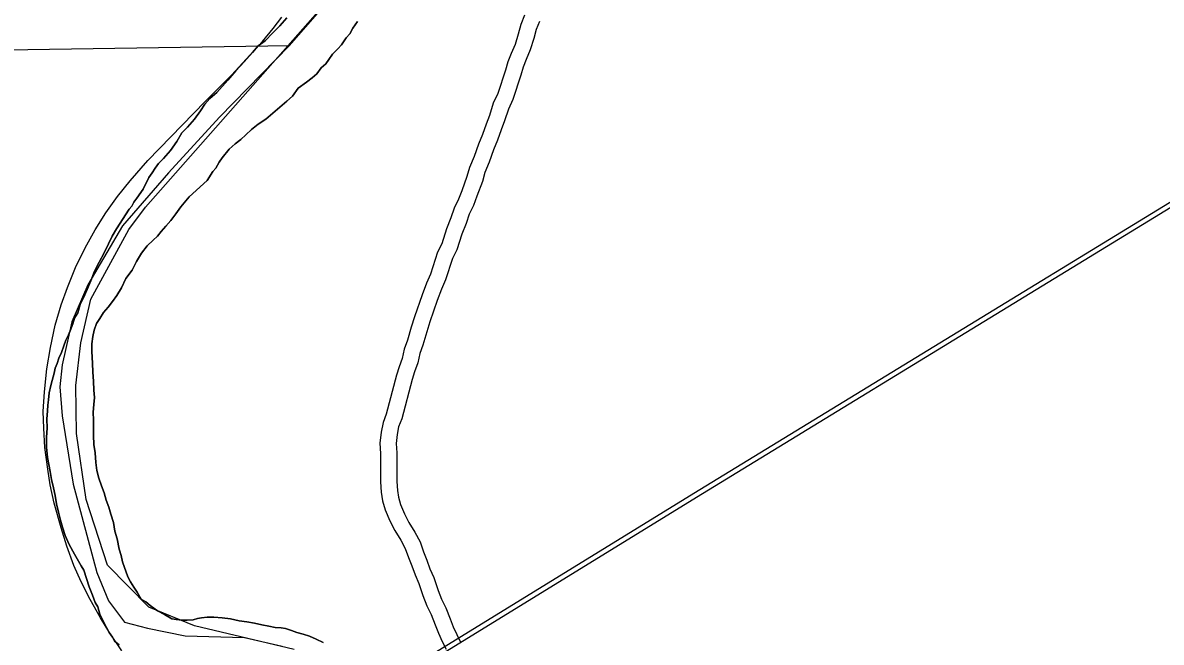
# Model space of a CAD drawing. Extents: x -59 to 82, y -3 to 49.
# Drawn here: x -12.781 to -12.112, y 32.608 to 32.972 of the extents above; entities that cross this region are included whole.
import ezdxf

# ---------------------------------------------------------------- set-up
doc = ezdxf.new("R2010")
doc.units = 0
for name, color, linetype in [('GM_X_Corporation', 7, 'Continuous'), ('GM_X_Major_River', 7, 'Continuous'), ('GM_X_Minor_River', 7, 'Continuous'), ('GM_X_Rail_Line', 7, 'Continuous')]:
    doc.layers.add(name, color=color, linetype=linetype)

msp = doc.modelspace()

# ---------------------------------------------------------------- linework, layer by layer
at = {"layer": 'GM_X_Corporation'}
for points in [[(-13.20067, 32.94977), (-12.62372, 32.95853), (-12.60462, 32.98039), (-12.57165, 33.01568), (-12.53447, 33.04723), (-12.51792, 33.05956), (-12.48367, 33.08271), (-12.47427, 33.09003), (-12.46907, 33.0992), (-12.46579, 33.11101), (-12.4649, 33.13343), (-12.46723, 33.20711), (-12.4676, 33.24015), (-12.47048, 33.26063), (-12.47863, 33.27726), (-12.49552, 33.29607), (-12.52073, 33.31367), (-12.54397, 33.32368), (-12.57476, 33.33057), (-12.59982, 33.33372), (-12.62144, 33.33464), (-12.64719, 33.33246), (-12.66503, 33.33418), (-12.6833, 33.33968)], [(-12.62095, 32.60362), (-12.67951, 32.61759), (-12.70644, 32.62849), (-12.73069, 32.65315), (-12.74322, 32.69178), (-12.74898, 32.73062), (-12.74939, 32.75878), (-12.7463, 32.78385), (-12.74055, 32.80954), (-12.71815, 32.85043), (-12.70846, 32.86349), (-12.59841, 32.9885), (-12.58585, 33.00611), (-12.55237, 33.03965), (-12.47401, 33.09519), (-12.46168, 33.11677), (-12.45654, 33.14143), (-12.46271, 33.14143), (-12.46764, 33.25672), (-12.47339, 33.27686), (-12.52333, 33.32309), (-12.53648, 33.33008), (-12.58108, 33.34365)], [(-13.20067, 32.94977), (-12.62372, 32.95853), (-12.66495, 32.91631), (-12.69492, 32.8837), (-12.72188, 32.85265), (-12.74235, 32.81786), (-12.75158, 32.79611), (-12.75737, 32.77097), (-12.75874, 32.75805), (-12.75741, 32.74097), (-12.7509, 32.70077), (-12.73706, 32.64887), (-12.73005, 32.63223), (-12.72081, 32.61979), (-12.70713, 32.61613), (-12.68509, 32.61181), (-12.6502, 32.61066), (-12.62815, 32.60558)]]:
    msp.add_lwpolyline(points, dxfattribs=at)
at = {"layer": 'GM_X_Major_River'}
for points in [[(-12.62529, 32.97474), (-12.6294, 32.97013), (-12.63352, 32.9659), (-12.63801, 32.96128), (-12.64215, 32.9582), (-12.64551, 32.95435), (-12.65037, 32.94897), (-12.65523, 32.9436), (-12.66009, 32.93822), (-12.66645, 32.93092), (-12.67058, 32.92745), (-12.67357, 32.92399), (-12.67617, 32.92016), (-12.67952, 32.91518), (-12.68363, 32.91057), (-12.687, 32.90711), (-12.68997, 32.90213), (-12.69369, 32.89677), (-12.69781, 32.89216), (-12.7008, 32.88908), (-12.70266, 32.88639), (-12.70453, 32.88371), (-12.70639, 32.88103), (-12.70971, 32.87415), (-12.71343, 32.86878), (-12.7153, 32.86648), (-12.71641, 32.86419), (-12.7179, 32.86227), (-12.72534, 32.85078), (-12.72794, 32.84657), (-12.73015, 32.84198), (-12.73273, 32.83663), (-12.7357, 32.83127), (-12.73828, 32.82592), (-12.74048, 32.82019), (-12.74269, 32.81523), (-12.7449, 32.81026), (-12.74675, 32.80643), (-12.7482, 32.80148), (-12.75005, 32.79841), (-12.75114, 32.79498), (-12.75224, 32.79193), (-12.75371, 32.78849), (-12.75519, 32.78543), (-12.75628, 32.782), (-12.75775, 32.77818), (-12.75922, 32.77474), (-12.76032, 32.77169), (-12.76142, 32.76901), (-12.76214, 32.76596), (-12.76322, 32.76177), (-12.76394, 32.75872), (-12.76502, 32.75453), (-12.76534, 32.75035), (-12.76568, 32.7473), (-12.76601, 32.74388), (-12.76632, 32.73893), (-12.76625, 32.73399), (-12.76655, 32.72829), (-12.76648, 32.72259), (-12.76601, 32.71651), (-12.76519, 32.71234), (-12.76438, 32.70817), (-12.76356, 32.70362), (-12.76235, 32.6987), (-12.76153, 32.69414), (-12.7607, 32.68921), (-12.75949, 32.68429), (-12.75829, 32.67974), (-12.75709, 32.67558), (-12.75551, 32.67066), (-12.75316, 32.66536), (-12.75004, 32.6597), (-12.74771, 32.65555), (-12.74615, 32.65291), (-12.7446, 32.65027), (-12.74142, 32.64042), (-12.73946, 32.63551), (-12.73788, 32.63135), (-12.73633, 32.6287), (-12.73513, 32.62454), (-12.73318, 32.62038)], [(-12.73318, 32.62038), (-12.73513, 32.62454), (-12.73633, 32.6287), (-12.73788, 32.63135), (-12.73946, 32.63551), (-12.74142, 32.64042), (-12.7446, 32.65027), (-12.74615, 32.65291), (-12.74771, 32.65555), (-12.75004, 32.6597), (-12.75316, 32.66536), (-12.75551, 32.67066), (-12.75709, 32.67558), (-12.75829, 32.67974), (-12.75949, 32.68429), (-12.7607, 32.68921), (-12.76153, 32.69414), (-12.76235, 32.6987), (-12.76356, 32.70362), (-12.76438, 32.70817), (-12.76519, 32.71234), (-12.76601, 32.71651), (-12.76648, 32.72259), (-12.76655, 32.72829), (-12.76625, 32.73399), (-12.76632, 32.73893), (-12.76601, 32.74388), (-12.76568, 32.7473), (-12.76534, 32.75035), (-12.76502, 32.75453), (-12.76394, 32.75872), (-12.76322, 32.76177), (-12.76214, 32.76596), (-12.76142, 32.76901), (-12.76032, 32.77169), (-12.75922, 32.77474), (-12.75775, 32.77818), (-12.75628, 32.782), (-12.75519, 32.78543), (-12.75371, 32.78849), (-12.75224, 32.79193), (-12.75114, 32.79498), (-12.75005, 32.79841), (-12.7482, 32.80148), (-12.74675, 32.80643), (-12.7449, 32.81026), (-12.74269, 32.81523), (-12.74048, 32.82019), (-12.73828, 32.82592), (-12.7357, 32.83127), (-12.73273, 32.83663), (-12.73015, 32.84198), (-12.72794, 32.84657), (-12.72534, 32.85078), (-12.7179, 32.86227), (-12.71641, 32.86419), (-12.7153, 32.86648), (-12.71343, 32.86878), (-12.70971, 32.87415), (-12.70639, 32.88103), (-12.70453, 32.88371), (-12.70266, 32.88639), (-12.7008, 32.88908), (-12.69781, 32.89216), (-12.69369, 32.89677), (-12.68997, 32.90213), (-12.687, 32.90711), (-12.68363, 32.91057), (-12.67952, 32.91518), (-12.67617, 32.92016), (-12.67357, 32.92399), (-12.67058, 32.92745), (-12.66645, 32.93092), (-12.66009, 32.93822), (-12.65523, 32.9436), (-12.65037, 32.94897), (-12.64551, 32.95435), (-12.64215, 32.9582), (-12.63801, 32.96128), (-12.63352, 32.9659), (-12.6294, 32.97013), (-12.62529, 32.97474)], [(-12.71627, 32.82656), (-12.71368, 32.83154), (-12.71071, 32.83651), (-12.70735, 32.84074), (-12.70398, 32.8442), (-12.70136, 32.84651), (-12.69912, 32.8492), (-12.6965, 32.85227), (-12.69351, 32.85572), (-12.69052, 32.85956), (-12.68755, 32.86378), (-12.68269, 32.86953), (-12.67219, 32.87916), (-12.66885, 32.88452), (-12.66698, 32.88645), (-12.66512, 32.88989), (-12.66326, 32.89257), (-12.65916, 32.89756), (-12.65578, 32.90064), (-12.6524, 32.90335), (-12.6494, 32.90604), (-12.64602, 32.90912), (-12.64227, 32.91221), (-12.63776, 32.91531), (-12.62537, 32.92571), (-12.622, 32.9288), (-12.61864, 32.9334), (-12.61376, 32.93688), (-12.61037, 32.93958), (-12.60775, 32.94189), (-12.60514, 32.94534), (-12.60251, 32.94765), (-12.60065, 32.95034), (-12.59842, 32.9534), (-12.59542, 32.95648), (-12.59317, 32.95879), (-12.59057, 32.963), (-12.58833, 32.96531), (-12.58648, 32.96875), (-12.58387, 32.97258)], [(-12.58387, 32.97258), (-12.58648, 32.96875), (-12.58833, 32.96531), (-12.59057, 32.963), (-12.59317, 32.95879), (-12.59542, 32.95648), (-12.59842, 32.9534), (-12.60065, 32.95034), (-12.60251, 32.94765), (-12.60514, 32.94534), (-12.60775, 32.94189), (-12.61037, 32.93958), (-12.61376, 32.93688), (-12.61864, 32.9334), (-12.622, 32.9288), (-12.62537, 32.92571), (-12.63776, 32.91531), (-12.64227, 32.91221), (-12.64602, 32.90912), (-12.6494, 32.90604), (-12.6524, 32.90335), (-12.65578, 32.90064), (-12.65916, 32.89756), (-12.66326, 32.89257), (-12.66512, 32.88989), (-12.66698, 32.88645), (-12.66885, 32.88452), (-12.67219, 32.87916), (-12.68269, 32.86953), (-12.68755, 32.86378), (-12.69052, 32.85956), (-12.69351, 32.85572), (-12.6965, 32.85227), (-12.69912, 32.8492), (-12.70136, 32.84651), (-12.70398, 32.8442), (-12.70735, 32.84074), (-12.71071, 32.83651), (-12.71368, 32.83154), (-12.71627, 32.82656)], [(-12.60391, 32.60788), (-12.60811, 32.60973), (-12.61194, 32.61159), (-12.61575, 32.61268), (-12.61956, 32.61377), (-12.62261, 32.61488), (-12.62605, 32.61598), (-12.62871, 32.61633), (-12.63213, 32.61666), (-12.63594, 32.61738), (-12.64012, 32.61809), (-12.64431, 32.61918), (-12.64888, 32.61988), (-12.65345, 32.62059), (-12.6584, 32.62167), (-12.66334, 32.62237), (-12.66828, 32.62269), (-12.67208, 32.62264), (-12.67549, 32.62222), (-12.67776, 32.62181), (-12.68041, 32.62102), (-12.68383, 32.62098), (-12.68686, 32.62094), (-12.69028, 32.62128), (-12.69295, 32.62163), (-12.69716, 32.62424), (-12.70137, 32.62647), (-12.70559, 32.62946), (-12.70827, 32.6317), (-12.71095, 32.63319), (-12.71329, 32.63735), (-12.71523, 32.64036), (-12.71716, 32.64338), (-12.71873, 32.6464), (-12.72188, 32.6551), (-12.72269, 32.65889), (-12.72388, 32.66268), (-12.72511, 32.66874), (-12.72631, 32.67329), (-12.72714, 32.67822), (-12.72872, 32.68314), (-12.72992, 32.68731), (-12.73149, 32.69147), (-12.73269, 32.69563), (-12.73427, 32.6998), (-12.73585, 32.70434), (-12.73705, 32.70888), (-12.73749, 32.71344), (-12.73795, 32.71913), (-12.73878, 32.72406), (-12.73885, 32.72938), (-12.73891, 32.73394), (-12.73898, 32.7385), (-12.73904, 32.74306), (-12.73872, 32.74763), (-12.7384, 32.75181), (-12.73884, 32.75599), (-12.73891, 32.76131), (-12.73936, 32.76662), (-12.73944, 32.77194), (-12.73991, 32.77877), (-12.73997, 32.78333), (-12.73927, 32.78752), (-12.73856, 32.79133), (-12.7371, 32.79515), (-12.73524, 32.79821), (-12.73301, 32.80166), (-12.7304, 32.80473), (-12.72779, 32.80819), (-12.72518, 32.81164), (-12.72258, 32.81623), (-12.72, 32.82158), (-12.71627, 32.82656)], [(-12.71627, 32.82656), (-12.72, 32.82158), (-12.72258, 32.81623), (-12.72518, 32.81164), (-12.72779, 32.80819), (-12.7304, 32.80473), (-12.73301, 32.80166), (-12.73524, 32.79821), (-12.7371, 32.79515), (-12.73856, 32.79133), (-12.73927, 32.78752), (-12.73997, 32.78333), (-12.73991, 32.77877), (-12.73944, 32.77194), (-12.73936, 32.76662), (-12.73891, 32.76131), (-12.73884, 32.75599), (-12.7384, 32.75181), (-12.73872, 32.74763), (-12.73904, 32.74306), (-12.73898, 32.7385), (-12.73891, 32.73394), (-12.73885, 32.72938), (-12.73878, 32.72406), (-12.73795, 32.71913), (-12.73749, 32.71344), (-12.73705, 32.70888), (-12.73585, 32.70434), (-12.73427, 32.6998), (-12.73269, 32.69563), (-12.73149, 32.69147), (-12.72992, 32.68731), (-12.72872, 32.68314), (-12.72714, 32.67822), (-12.72631, 32.67329), (-12.72511, 32.66874), (-12.72388, 32.66268), (-12.72269, 32.65889), (-12.72188, 32.6551), (-12.71873, 32.6464), (-12.71716, 32.64338), (-12.71523, 32.64036), (-12.71329, 32.63735), (-12.71095, 32.63319), (-12.70827, 32.6317), (-12.70559, 32.62946), (-12.70137, 32.62647), (-12.69716, 32.62424), (-12.69295, 32.62163), (-12.69028, 32.62128), (-12.68686, 32.62094), (-12.68383, 32.62098), (-12.68041, 32.62102), (-12.67776, 32.62181), (-12.67549, 32.62222), (-12.67208, 32.62264), (-12.66828, 32.62269), (-12.66334, 32.62237), (-12.6584, 32.62167), (-12.65345, 32.62059), (-12.64888, 32.61988), (-12.64431, 32.61918), (-12.64012, 32.61809), (-12.63594, 32.61738), (-12.63213, 32.61666), (-12.62871, 32.61633), (-12.62605, 32.61598), (-12.62261, 32.61488), (-12.61956, 32.61377), (-12.61575, 32.61268), (-12.61194, 32.61159), (-12.60811, 32.60973), (-12.60391, 32.60788)], [(-12.73318, 32.62038), (-12.73123, 32.61661), (-12.72967, 32.61358), (-12.72773, 32.61095), (-12.72656, 32.60868), (-12.72387, 32.60643)], [(-12.72387, 32.60643), (-12.72656, 32.60868), (-12.72773, 32.61095), (-12.72967, 32.61358), (-12.73123, 32.61661), (-12.73318, 32.62038)]]:
    msp.add_lwpolyline(points, dxfattribs=at)
at = {"layer": 'GM_X_Minor_River'}
for points in [[(-12.48562, 32.97625), (-12.48788, 32.97092), (-12.48938, 32.96522), (-12.49126, 32.95914), (-12.49352, 32.95381), (-12.49541, 32.94887), (-12.49691, 32.94393), (-12.50142, 32.93024), (-12.50406, 32.92453), (-12.50632, 32.91731), (-12.5082, 32.91237), (-12.51046, 32.90628), (-12.51272, 32.90058), (-12.51536, 32.89335), (-12.51799, 32.88689), (-12.5195, 32.88157), (-12.52251, 32.8732), (-12.52439, 32.86826), (-12.52703, 32.86293), (-12.52891, 32.85723), (-12.53155, 32.85077), (-12.53418, 32.84202), (-12.53682, 32.83708), (-12.54096, 32.82415), (-12.54322, 32.81882), (-12.54585, 32.81198), (-12.55037, 32.79905), (-12.55225, 32.79297), (-12.55451, 32.78536), (-12.55639, 32.78004), (-12.55751, 32.77472), (-12.5594, 32.76978), (-12.5609, 32.76483), (-12.56691, 32.74202), (-12.56879, 32.73708), (-12.56992, 32.73138), (-12.57066, 32.72492), (-12.57027, 32.71884), (-12.57023, 32.70213), (-12.56984, 32.69605), (-12.56907, 32.69111), (-12.56754, 32.6858), (-12.56487, 32.67935), (-12.56183, 32.67366), (-12.55841, 32.66797), (-12.55574, 32.66303), (-12.55384, 32.65772), (-12.55193, 32.65278), (-12.55002, 32.64747), (-12.54774, 32.64254), (-12.54545, 32.63533), (-12.54316, 32.62925), (-12.5405, 32.62432), (-12.53821, 32.61825), (-12.53631, 32.61331), (-12.53402, 32.60838), (-12.53174, 32.60383)], [(-12.47685, 32.97265), (-12.47889, 32.96785), (-12.48027, 32.96261), (-12.48235, 32.95588), (-12.48473, 32.95027), (-12.48643, 32.9458), (-12.48787, 32.94106), (-12.49259, 32.92676), (-12.4952, 32.92112), (-12.49736, 32.91421), (-12.49933, 32.90903), (-12.50161, 32.90289), (-12.50386, 32.89721), (-12.50652, 32.88994), (-12.50902, 32.8838), (-12.51047, 32.87867), (-12.51362, 32.86991), (-12.5157, 32.86446), (-12.51824, 32.85933), (-12.52002, 32.85395), (-12.5226, 32.8476), (-12.52538, 32.83839), (-12.52806, 32.83337), (-12.53207, 32.82084), (-12.53443, 32.81527), (-12.53696, 32.80871), (-12.54137, 32.79609), (-12.54318, 32.79022), (-12.54549, 32.78244), (-12.54725, 32.77747), (-12.5484, 32.77204), (-12.55043, 32.76671), (-12.55178, 32.76225), (-12.55787, 32.73912), (-12.55965, 32.73446), (-12.56055, 32.72992), (-12.56115, 32.72468), (-12.56079, 32.71916), (-12.56075, 32.70244), (-12.56041, 32.69709), (-12.5598, 32.69316), (-12.55858, 32.68893), (-12.5563, 32.6834), (-12.55359, 32.67834), (-12.55017, 32.67266), (-12.54707, 32.66691), (-12.54496, 32.66102), (-12.54305, 32.65609), (-12.54125, 32.65107), (-12.53889, 32.64598), (-12.5365, 32.63843), (-12.53452, 32.63319), (-12.53186, 32.62826), (-12.52936, 32.62163), (-12.52758, 32.61702), (-12.52549, 32.6125), (-12.52327, 32.60808)]]:
    msp.add_lwpolyline(points, dxfattribs=at)
at = {"layer": 'GM_X_Rail_Line'}
for points in [[(-12.86175, 32.40166), (-12.77141, 32.45621), (-12.72371, 32.48515), (-12.66378, 32.52141), (-12.38474, 32.69324), (-11.9643, 32.94998), (-11.70757, 33.09949), (-11.46389, 33.251), (-11.43451, 33.26807), (-11.36687, 33.30737), (-11.23653, 33.38467), (-11.18078, 33.42007), (-11.12857, 33.45488), (-11.07876, 33.48979), (-11.02261, 33.53481), (-10.97022, 33.57831), (-10.96475, 33.58338), (-10.87983, 33.66205), (-10.78902, 33.75886), (-10.7688, 33.78431)], [(-12.86318, 32.40406), (-12.77286, 32.45859), (-12.72517, 32.48753), (-12.66524, 32.52379), (-12.3862, 32.69562), (-11.96574, 32.95237), (-11.70902, 33.10188), (-11.46533, 33.25339), (-11.43592, 33.27048), (-11.36829, 33.30977), (-11.238, 33.38705), (-11.18231, 33.4224), (-11.13015, 33.45718), (-11.08045, 33.49202), (-11.02438, 33.53696), (-10.97207, 33.58041)], [(-12.72229, 32.60283), (-12.72994, 32.61431), (-12.73475, 32.62233), (-12.74092, 32.63307), (-12.74611, 32.64343), (-12.75043, 32.65306), (-12.75462, 32.66441), (-12.75798, 32.67519), (-12.76215, 32.68971), (-12.76437, 32.70033), (-12.76585, 32.70971), (-12.76746, 32.72242), (-12.76808, 32.73365), (-12.76845, 32.7434), (-12.76771, 32.75513), (-12.76635, 32.76858), (-12.76425, 32.78104), (-12.76153, 32.79413), (-12.75796, 32.8061), (-12.75425, 32.81634), (-12.74956, 32.82807), (-12.74376, 32.83967), (-12.73796, 32.85016), (-12.73167, 32.86028), (-12.72476, 32.86978), (-12.71747, 32.87891), (-12.70698, 32.89089), (-12.67328, 32.92556), (-12.65774, 32.94124), (-12.647, 32.95272), (-12.63972, 32.96086), (-12.63343, 32.96839), (-12.62837, 32.97518)]]:
    msp.add_lwpolyline(points, dxfattribs=at)

doc.saveas('drawing.dxf')
